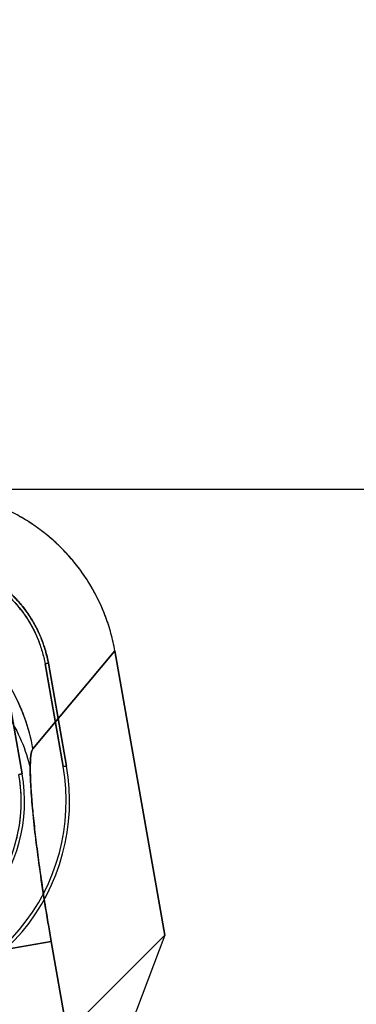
# Model space of a CAD drawing. Header units: millimetres. Extents: x 0 to 297, y 0 to 210.
# Tile 427 of 446: x 242.8576 to 242.936, y 161.7954 to 162.0244. Entities that reach past the tile are written whole.
import ezdxf

# ---------------------------------------------------------------- set-up
doc = ezdxf.new("R2010")
doc.units = ezdxf.units.MM
doc.header["$LTSCALE"] = 16.335
doc.layers.get('0').update_dxf_attribs({"linetype": 'CONTINUOUS'})
for name, color, linetype in [('AXES_REF', 7, 'CONTINUOUS'), ('INTFCLR_1', 7, 'CONTINUOUS'), ('INTFCLR_144815', 7, 'CONTINUOUS'), ('INTFCLR_72935', 7, 'CONTINUOUS')]:
    doc.layers.add(name, color=color, linetype=linetype)

msp = doc.modelspace()

# ---------------------------------------------------------------- linework, layer by layer
at = {"color": 7, "linetype": 'Continuous'}
for radius in [8.7262453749, 8.7255, 8.6696226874]:
    msp.add_circle((241.415033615, 154.4105885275), radius, dxfattribs=at)
msp.add_arc((241.415033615, 154.4105885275), 8.64, 278.2771290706, 261.7228709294, dxfattribs=at)
at = {"layer": 'AXES_REF', "color": 9, "linetype": 'Continuous'}
msp.add_arc((241.415033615, 154.4105885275), 7.9600610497, 94.4118118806, 85.5881881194, dxfattribs=at)
at = {"layer": 'INTFCLR_1', "color": 9, "linetype": 'Continuous'}
for p, q in [((242.8607415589, 161.8548467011), (242.8798171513, 161.8775801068)), ((242.8685412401, 161.8508084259), (242.867765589, 161.8506717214)), ((242.8574644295, 161.8488553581), (242.8582398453, 161.8489920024)), ((242.8208490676, 161.8022335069), (242.8649967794, 161.8100179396)), ((242.8649967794, 161.8100179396), (242.8933959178, 161.6489584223))]:
    msp.add_line(p, q, dxfattribs=at)
at = {"layer": 'INTFCLR_1', "color": 6, "linetype": 'Continuous'}
for p, q in [((242.8914749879, 161.8114652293), (242.8798171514, 161.8775801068)), ((242.8582409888, 161.8489922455), (242.8540261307, 161.8728958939)), ((242.8635386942, 161.8745732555), (242.8643151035, 161.8747100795)), ((242.8635543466, 161.8745759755), (242.8677692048, 161.8506723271)), ((242.8643297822, 161.8747127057), (242.8685446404, 161.8508090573)), ((242.8728439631, 161.7928342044), (242.8914749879, 161.8114652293)), ((242.891474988, 161.8114652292), (242.8835186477, 161.7905461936))]:
    msp.add_line(p, q, dxfattribs=at)
for centre, radius, start, end in [((242.8220270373, 161.842610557), 0.0472310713, 269.9791718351, 9.995450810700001), ((242.8220270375, 161.8426105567), 0.0464434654, 269.9788185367, 9.9953740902), ((242.822027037, 161.8426105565), 0.0367707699, 269.9732464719, 9.9941571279), ((242.8219775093, 161.8426131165), 0.0360348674, 345.0078624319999, 9.9935268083)]:
    msp.add_arc(centre, radius, start, end, dxfattribs=at)
for points, knots in [([(242.8798171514, 161.8775801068), (242.8795750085, 161.8789533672), (242.8789630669, 161.8816791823), (242.8776692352, 161.8856623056), (242.8760116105, 161.8895055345), (242.874006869, 161.8931740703), (242.8716713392, 161.8966360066), (242.8690261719, 161.8998632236), (242.8660932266, 161.9028293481), (242.862897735, 161.9055090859), (242.8594669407, 161.9078798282), (242.8558296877, 161.9099217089), (242.8520155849, 161.9116179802), (242.848056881, 161.912952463), (242.8439887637, 161.9139148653), (242.8398477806, 161.914495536), (242.8370617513, 161.9146244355), (242.8356694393, 161.9146244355)], [0, 0, 0, 0, 0.0668459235, 0.1336927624, 0.2004837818, 0.2671935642, 0.3338090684, 0.4003837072, 0.4669352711, 0.5334824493, 0.6000118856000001, 0.6665555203, 0.7331501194, 0.7998260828, 0.8665291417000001, 0.9332563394, 1, 1, 1, 1]), ([(242.8355349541, 161.8988744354), (242.8365475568, 161.898874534), (242.8385994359, 161.8987606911), (242.8416774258, 161.8982560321), (242.8447409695, 161.8974156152), (242.8477238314, 161.8962459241), (242.8505423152, 161.8947792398), (242.853143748, 161.8930466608), (242.855509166, 161.8910644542), (242.8576539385, 161.8888215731), (242.8595799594, 161.8863245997), (242.8612552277, 161.8835983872), (242.8626316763, 161.8807118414), (242.8636782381, 161.8777407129), (242.8641526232, 161.8757179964), (242.8643297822, 161.8747127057)], [0, 0, 0, 0, 0.07448509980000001, 0.1508136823, 0.2290298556, 0.307717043, 0.3860546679, 0.4622959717, 0.5371773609, 0.612604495, 0.6901286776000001, 0.7687085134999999, 0.8475354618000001, 0.9249132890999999, 1, 1, 1, 1]), ([(242.8355349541, 161.8980870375), (242.8365180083, 161.8980871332), (242.8385125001, 161.8979761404), (242.8415070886, 161.8974842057), (242.844491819, 161.8966647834), (242.8473984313, 161.8955256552), (242.8501429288, 161.8940973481), (242.8526694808, 161.8924164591), (242.8549645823, 161.8904927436), (242.8570469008, 161.8883161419), (242.8589225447, 161.8858849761), (242.8605568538, 161.8832273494), (242.8619000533, 161.8804130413), (242.8629202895, 161.8775200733), (242.8633822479, 161.8755525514), (242.8635543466, 161.8745759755)], [0, 0, 0, 0, 0.0743165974, 0.150660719, 0.2290133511, 0.3078648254, 0.3862250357, 0.4624617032, 0.5368207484, 0.6121572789, 0.6897410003, 0.7685183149, 0.8475763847, 0.9250355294, 1, 1, 1, 1])]:
    msp.add_open_spline(points, degree=3, knots=knots, dxfattribs=at)
at = {"layer": 'INTFCLR_1', "color": 9, "linetype": 'Continuous'}
for points, knots in [([(242.8607415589, 161.8548467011), (242.8598387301, 161.8597827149), (242.8571460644, 161.8671751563), (242.8512132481, 161.8757438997), (242.8454888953, 161.8814990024), (242.8388311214, 161.8861359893), (242.8315752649, 161.8894671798), (242.8240955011, 161.8914279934), (242.819053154, 161.8918753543), (242.8165938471, 161.8918910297)], [0, 0, 0, 0, 0.2414202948, 0.3694300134, 0.4995741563, 0.6297182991, 0.7577280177, 0.8816758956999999, 1, 1, 1, 1]), ([(242.8649967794, 161.8100179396), (242.864769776, 161.8113053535), (242.8642929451, 161.814069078), (242.8634006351, 161.8195019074), (242.8623964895, 161.8261314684), (242.8614184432, 161.8334985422), (242.8606887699, 161.8400672), (242.8602446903, 161.8455866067), (242.860050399, 161.8499425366), (242.8601925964, 161.8528350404), (242.8604068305, 161.854447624), (242.8607415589, 161.8548467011)], [0, 0, 0, 0, 0.0866994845, 0.1859976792, 0.3651386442, 0.531336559, 0.6789616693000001, 0.8030517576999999, 0.8995236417, 0.9654554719, 1, 1, 1, 1])]:
    msp.add_open_spline(points, degree=3, knots=knots, dxfattribs=at)
at = {"layer": 'INTFCLR_144815', "color": 6, "linetype": 'Continuous'}
msp.add_line((241.9915739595, 161.9152143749), (243.5749965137, 161.9152143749), dxfattribs=at)
at = {"layer": 'INTFCLR_72935', "color": 9, "linetype": 'Continuous'}
for p, q in [((242.8798171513, 161.8775801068), (242.8607415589, 161.854846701)), ((242.8677655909, 161.8506717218), (242.868541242, 161.8508084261)), ((242.8582398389, 161.8489920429), (242.8574644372, 161.8488553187)), ((242.8649967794, 161.8100179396), (242.8208490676, 161.8022335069)), ((242.8933959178, 161.6489584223), (242.8649967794, 161.8100179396))]:
    msp.add_line(p, q, dxfattribs=at)
at = {"layer": 'INTFCLR_72935', "color": 6, "linetype": 'Continuous'}
for p, q in [((242.8798171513, 161.8775801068), (242.8914742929, 161.8114691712)), ((242.8540261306, 161.8728958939), (242.8582409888, 161.8489922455)), ((242.8643151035, 161.8747100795), (242.8635386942, 161.8745732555)), ((242.8677692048, 161.8506723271), (242.8635543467, 161.8745759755)), ((242.8685446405, 161.8508090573), (242.8643297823, 161.8747127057)), ((242.8914742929, 161.8114691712), (242.8728393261, 161.7928342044)), ((242.8914742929, 161.8114691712), (242.8835162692, 161.7905457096))]:
    msp.add_line(p, q, dxfattribs=at)
for centre, radius, start, end in [((242.8220270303, 161.8426105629), 0.0472310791, 269.9791805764, 9.9954422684), ((242.8220270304, 161.8426105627), 0.0464434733, 269.9788274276, 9.995365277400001), ((242.8220270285, 161.8426105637), 0.0367707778, 269.9732598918, 9.9941438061), ((242.8220432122, 161.842603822), 0.0359689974, 294.9805463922, 10.0015757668)]:
    msp.add_arc(centre, radius, start, end, dxfattribs=at)
for points, knots in [([(242.8798171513, 161.8775801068), (242.8795746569, 161.8789553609), (242.8789578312, 161.8817005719), (242.8776512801, 161.8857139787), (242.8759716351, 161.8895906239), (242.8739446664, 161.8932768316), (242.8715896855, 161.8967460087), (242.8689268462, 161.899973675), (242.8659784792, 161.9029350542), (242.8627722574, 161.9056043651), (242.8593372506, 161.9079602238), (242.8557021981, 161.9099850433), (242.8518982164, 161.9116627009), (242.8479625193, 161.9129787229), (242.843923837, 161.913925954), (242.8398162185, 161.9144971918), (242.8370504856, 161.9146244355), (242.8356694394, 161.9146244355)], [0, 0, 0, 0, 0.0669429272, 0.134649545, 0.2020436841, 0.2691704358, 0.3360150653, 0.4027512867, 0.4694641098, 0.536045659, 0.6024530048, 0.6688476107, 0.7352235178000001, 0.8014660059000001, 0.8674993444, 0.933796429, 1, 1, 1, 1]), ([(242.8643297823, 161.8747127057), (242.8641538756, 161.8757108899), (242.8636702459, 161.8777117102), (242.862664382, 161.8806569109), (242.861320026, 161.8835104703), (242.8596718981, 161.8862137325), (242.8577465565, 161.8887154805), (242.855573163, 161.8909859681), (242.8531739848, 161.8930074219), (242.8505593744, 161.8947690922), (242.8477501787, 161.896248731), (242.8447827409, 161.8974188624), (242.8417163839, 161.8982592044), (242.8386205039, 161.8987444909), (242.8365534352, 161.8988745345), (242.8355349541, 161.8988744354)], [0, 0, 0, 0, 0.0745499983, 0.1510769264, 0.2285625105, 0.3060654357, 0.3835108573, 0.4602971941, 0.5368032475, 0.6138228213, 0.6917426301, 0.7698681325, 0.8479928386, 0.9250884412, 1, 1, 1, 1]), ([(242.835534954, 161.8980870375), (242.8365180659, 161.8980871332), (242.838513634, 161.8979602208), (242.8415040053, 161.8974961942), (242.8444678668, 161.8966901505), (242.8473395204, 161.8955671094), (242.8500640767, 161.8941441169), (242.8526080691, 161.892444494), (242.8549513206, 161.8904862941), (242.8570814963, 161.8882779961), (242.8589744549, 161.8858352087), (242.8605976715, 161.8831877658), (242.8619214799, 161.8803896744), (242.8629076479, 161.8775057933), (242.8633827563, 161.8755496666), (242.8635543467, 161.8745759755)], [0, 0, 0, 0, 0.0743145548, 0.1508278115, 0.2284084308, 0.3059923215, 0.3834718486, 0.4602992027, 0.5368234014, 0.6138679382, 0.6917878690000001, 0.7699620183, 0.8481650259, 0.9252634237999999, 1, 1, 1, 1])]:
    msp.add_open_spline(points, degree=3, knots=knots, dxfattribs=at)
at = {"layer": 'INTFCLR_72935', "color": 9, "linetype": 'Continuous'}
for points, knots in [([(242.8607415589, 161.854846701), (242.8602990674, 161.8572659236), (242.858983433, 161.8621531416), (242.8564752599, 161.8676078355), (242.8537458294, 161.8720826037), (242.8505512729, 161.8764111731), (242.8454887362, 161.8814986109), (242.8388311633, 161.8861360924), (242.8315752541, 161.8894671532), (242.824095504, 161.8914280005), (242.819053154, 161.8918753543), (242.8165938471, 161.8918910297)], [0, 0, 0, 0, 0.1182099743, 0.2420382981, 0.2870462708, 0.3700382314, 0.5000568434, 0.6300754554, 0.757961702, 0.8817900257, 1, 1, 1, 1]), ([(242.8533485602, 161.864787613), (242.8538628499, 161.8641021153), (242.856948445, 161.859705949), (242.8591345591, 161.8546156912), (242.8601096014, 161.850205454)], [0, 0, 0, 0, 0.1594749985, 1, 1, 1, 1]), ([(242.8607415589, 161.854846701), (242.8603957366, 161.8544342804), (242.860188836, 161.8527531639), (242.8601095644, 161.8512392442), (242.8601096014, 161.850205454)], [0, 0, 0, 0, 0.3423780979, 1, 1, 1, 1]), ([(242.8601096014, 161.850205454), (242.8601096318, 161.8491491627), (242.8601848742, 161.8467997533), (242.8604449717, 161.842951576), (242.8608636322, 161.8384774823), (242.8614336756, 161.8334623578), (242.8621452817, 161.8280013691), (242.8629852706, 161.8221982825), (242.8637340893, 161.8174546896), (242.8644139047, 161.8133681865), (242.8647697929, 161.8113053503), (242.8649967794, 161.8100179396)], [0, 0, 0, 0, 0.0782080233, 0.1739605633, 0.2855419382, 0.4108856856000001, 0.5476541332, 0.6932768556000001, 0.8450127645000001, 0.9032096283, 1, 1, 1, 1])]:
    msp.add_open_spline(points, degree=3, knots=knots, dxfattribs=at)

doc.saveas('drawing.dxf')
